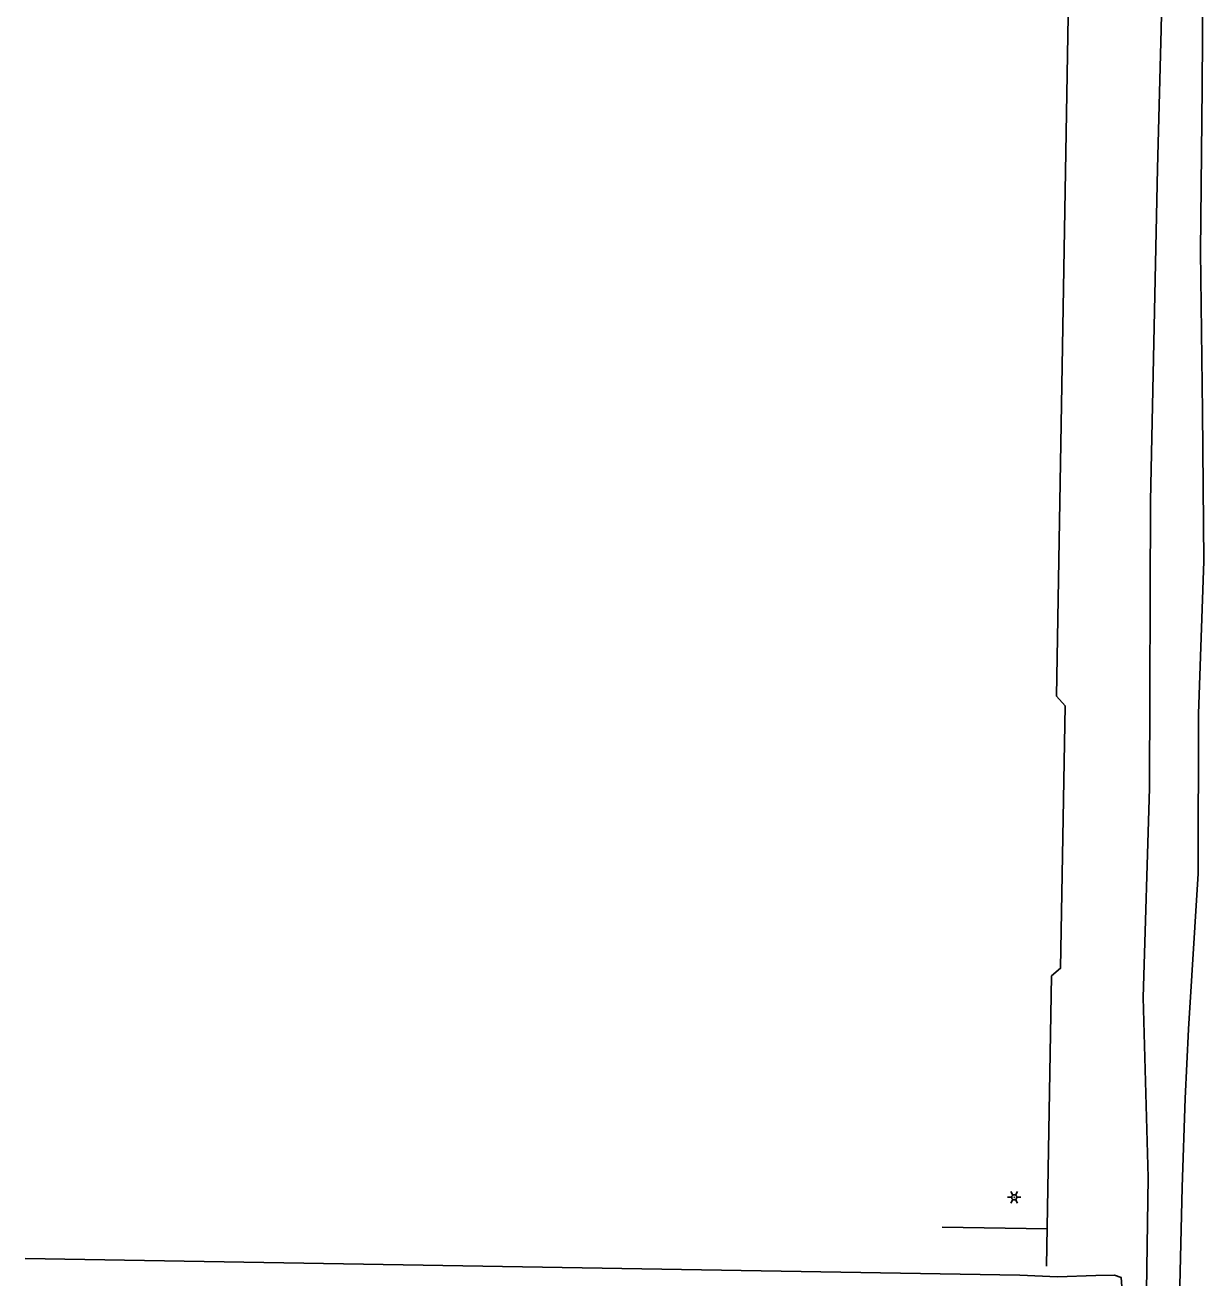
# Model space of a CAD drawing. Extents: x 596028 to 606371, y 330010 to 403088.
# Drawn here: x 603599 to 604264, y 346237 to 346944 of the extents above; entities that cross this region are included whole.
import ezdxf

# ---------------------------------------------------------------- set-up
doc = ezdxf.new("R2010")
doc.units = 0
for name, color, linetype in [('E_FTMS_Conduit', 7, 'Continuous'), ('E_LTG', 7, 'Continuous'), ('E_UTL_E_UG', 7, 'Continuous'), ('E_UTL_FO_UG_QWEST', 7, 'Continuous'), ('E_UTL_G_UG', 7, 'Continuous')]:
    doc.layers.add(name, color=color, linetype=linetype)

msp = doc.modelspace()

# ---------------------------------------------------------------- linework, layer by layer
at = {"layer": 'E_FTMS_Conduit'}
msp.add_lwpolyline([(604249.35, 346201.16), (604251.4, 346288.59), (604253.13, 346338.6), (604254.96, 346377.73), (604260.42, 346465.4), (604260.61, 346555.33), (604263.64, 346641.55), (604262.85, 346725.9), (604261.62, 346816.12), (604262.62, 346908.66), (604263.18, 346993.69)], dxfattribs=at)
at = {"layer": 'E_LTG'}
for points in [[(604152.85, 346282.89), (604155.23, 346282.89)], [(604155.95, 346284.13), (604154.75, 346286.19)], [(604158.09, 346282.89), (604158.06, 346283.16), (604157.99, 346283.42), (604157.86, 346283.66), (604157.69, 346283.88), (604157.49, 346284.05), (604157.25, 346284.19), (604157, 346284.28), (604156.73, 346284.32), (604156.46, 346284.3), (604156.19, 346284.24), (604155.95, 346284.13), (604155.72, 346283.97), (604155.54, 346283.77), (604155.39, 346283.54), (604155.29, 346283.29), (604155.24, 346283.03), (604155.24, 346282.75), (604155.29, 346282.49), (604155.39, 346282.24), (604155.54, 346282.01), (604155.72, 346281.81), (604155.95, 346281.65), (604156.19, 346281.54), (604156.46, 346281.48), (604156.73, 346281.46), (604157, 346281.5), (604157.25, 346281.59), (604157.49, 346281.73), (604157.69, 346281.9), (604157.86, 346282.12), (604157.99, 346282.36), (604158.06, 346282.62), (604158.09, 346282.89)], [(604158.09, 346282.89), (604158.06, 346283.16), (604157.99, 346283.42), (604157.86, 346283.66), (604157.69, 346283.88), (604157.49, 346284.05), (604157.25, 346284.19), (604157, 346284.28), (604156.73, 346284.32), (604156.46, 346284.3), (604156.19, 346284.24), (604155.95, 346284.13), (604155.72, 346283.97), (604155.54, 346283.77), (604155.39, 346283.54), (604155.29, 346283.29), (604155.24, 346283.03), (604155.24, 346282.75), (604155.29, 346282.49), (604155.39, 346282.24), (604155.54, 346282.01), (604155.72, 346281.81), (604155.95, 346281.65), (604156.19, 346281.54), (604156.46, 346281.48), (604156.73, 346281.46), (604157, 346281.5), (604157.25, 346281.59), (604157.49, 346281.73), (604157.69, 346281.9), (604157.86, 346282.12), (604157.99, 346282.36), (604158.06, 346282.62), (604158.09, 346282.89)], [(604158.09, 346282.89), (604158.06, 346283.16), (604157.99, 346283.42), (604157.86, 346283.66), (604157.69, 346283.88), (604157.49, 346284.05), (604157.25, 346284.19), (604157, 346284.28), (604156.73, 346284.32), (604156.46, 346284.3), (604156.19, 346284.24), (604155.95, 346284.13), (604155.72, 346283.97), (604155.54, 346283.77), (604155.39, 346283.54), (604155.29, 346283.29), (604155.24, 346283.03), (604155.24, 346282.75), (604155.29, 346282.49), (604155.39, 346282.24), (604155.54, 346282.01), (604155.72, 346281.81), (604155.95, 346281.65), (604156.19, 346281.54), (604156.46, 346281.48), (604156.73, 346281.46), (604157, 346281.5), (604157.25, 346281.59), (604157.49, 346281.73), (604157.69, 346281.9), (604157.86, 346282.12), (604157.99, 346282.36), (604158.06, 346282.62), (604158.09, 346282.89)], [(604156.78, 346282.89), (604156.78, 346282.91), (604156.77, 346282.93), (604156.76, 346282.95), (604156.75, 346282.97), (604156.73, 346282.99), (604156.71, 346283), (604156.69, 346283.01), (604156.67, 346283.01), (604156.64, 346283.01), (604156.62, 346283), (604156.6, 346282.99), (604156.58, 346282.98), (604156.57, 346282.96), (604156.55, 346282.94), (604156.55, 346282.92), (604156.54, 346282.9), (604156.54, 346282.88), (604156.55, 346282.86), (604156.55, 346282.84), (604156.57, 346282.82), (604156.58, 346282.8), (604156.6, 346282.79), (604156.62, 346282.78), (604156.64, 346282.77), (604156.67, 346282.77), (604156.69, 346282.77), (604156.71, 346282.78), (604156.73, 346282.79), (604156.75, 346282.81), (604156.76, 346282.83), (604156.77, 346282.85), (604156.78, 346282.87), (604156.78, 346282.89)], [(604157.37, 346284.13), (604158.57, 346286.19)], [(604158.09, 346282.89), (604160.47, 346282.89)], [(604154.75, 346279.59), (604155.95, 346281.65)], [(604158.57, 346279.59), (604157.37, 346281.65)]]:
    msp.add_lwpolyline(points, dxfattribs=at)
at = {"layer": 'E_UTL_E_UG'}
for points in [[(603598.86, 346248.44), (604159.86, 346238.97), (604180.98, 346238)], [(604206.03, 345137.65), (604204.21, 345137.97), (604206.04, 345187.1), (604206.45, 345224.8), (604205.48, 345285.66), (604205.61, 345358.73), (604206.19, 345406.83), (604206.97, 345482), (604207.85, 345546.76), (604209.01, 345610.88), (604210.27, 345682.33), (604211.88, 345775.02), (604213.36, 345837.04), (604212.86, 345903.09), (604214.73, 345963.21), (604219.08, 346060.62), (604219.81, 346101.95), (604221.2, 346179.96), (604216.96, 346237.66), (604213.18, 346238.95), (604202.67, 346238.71), (604180.98, 346238)]]:
    msp.add_lwpolyline(points, dxfattribs=at)
at = {"layer": 'E_UTL_FO_UG_QWEST'}
msp.add_lwpolyline([(604230.32, 346166.03), (604232.15, 346294.13), (604229.32, 346395.47), (604232.9, 346513.44), (604233.58, 346675.57), (604237.43, 346862.89), (604239.5, 346941.11), (604242.69, 347090.08), (604243.92, 347216.43), (604248.43, 347296.34), (604247.79, 347302.4), (604247.66, 347309.13), (604248.52, 347356.78), (604247.34, 347460.28), (604249.05, 347549.01), (604252.11, 347738.65)], dxfattribs=at)
at = {"layer": 'E_UTL_G_UG'}
for p, q in [((604180.46, 346565.4), (604192.52, 347266.16)), ((604174.94, 346244.15), (604177.75, 346407.71)), ((604115.94, 346265.97), (604175.3, 346265.16))]:
    msp.add_line(p, q, dxfattribs=at)
msp.add_lwpolyline([(604177.75, 346407.71), (604182.82, 346412), (604185.37, 346559.94), (604180.46, 346565.4)], dxfattribs=at)

doc.saveas('drawing.dxf')
